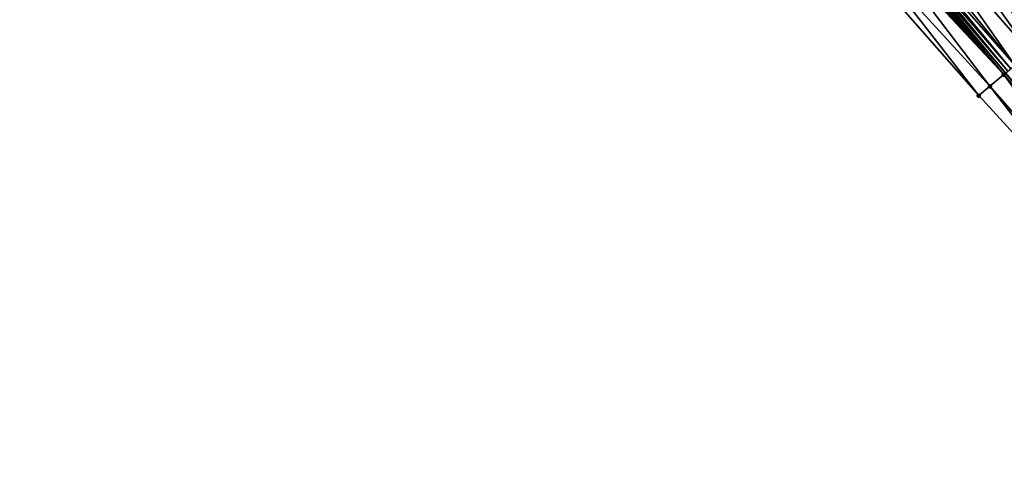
# Model space of a CAD drawing. Header units: feet. Extents: x 2004186 to 2014793, y 836912 to 864902.
# Tile 457 of 656: x 2007798 to 2007906, y 851328 to 851379. Entities that reach past the tile are written whole.
import ezdxf

# ---------------------------------------------------------------- set-up
doc = ezdxf.new("R2010")
doc.units = ezdxf.units.FT
doc.header["$LTSCALE"] = 100
doc.header["$MEASUREMENT"] = 0
for name, color, linetype, lineweight in [('EP_Travel Lane', 5, 'Continuous', 40), ('Road Shots', 4, 'Continuous', 200), ('Road X-Section', 30, 'Continuous', 13)]:
    doc.layers.add(name, color=color, linetype=linetype, lineweight=lineweight)
doc.layers.add('I-77 SB_MM21-27-Surface-Border', color=7, linetype='Continuous')
doc.layers.add('I-77 SB_MM21-27-Surface-TIN', color=7, linetype='Continuous')

msp = doc.modelspace()

# ---------------------------------------------------------------- linework, layer by layer
at = {"layer": 'EP_Travel Lane'}
msp.add_polyline3d([(2007944.582377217, 851327.5398192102, 432.6646370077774), (2007931.693373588, 851342.8324716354, 432.7575893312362), (2007918.804311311, 851358.1251936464, 432.8276804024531), (2007905.915271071, 851373.4178895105, 432.9063615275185), (2007893.026182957, 851388.7106421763, 432.9663860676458), (2007880.13716598, 851404.0033104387, 433.0541352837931), (2007867.248110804, 851419.296024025, 433.1269895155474), (2007854.36051327, 851434.606246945, 433.2021703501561), (2007841.501668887, 851449.9243548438, 433.2782404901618), (2007828.642855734, 851465.2424255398, 433.3669075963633), (2007815.784082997, 851480.56044809, 433.4719377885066), (2007802.925207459, 851495.878593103, 433.5353910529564), (2007790.066345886, 851511.1967214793, 433.6044843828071), (2007777.207489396, 851526.5148438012, 433.675666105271), (2007764.348645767, 851541.832950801, 433.7520069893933), (2007751.491628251, 851557.1347434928, 433.8221837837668), (2007738.599280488, 851572.4246686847, 433.8977102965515)], dxfattribs=at)
at = {"layer": 'I-77 SB_MM21-27-Surface-Border', "color": 3, "linetype": 'ByBlock', "lineweight": -2}
msp.add_polyline3d([(2007943.161217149, 851326.3435795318, 432.5948221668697), (2007928.902533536, 851340.4834130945, 432.6035310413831), (2007916.479969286, 851356.168777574, 432.7013596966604), (2007902.986319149, 851370.9526016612, 432.740860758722), (2007889.798714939, 851385.9939833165, 432.8053747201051), (2007876.611148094, 851401.0353205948, 432.8844560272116), (2007863.576594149, 851416.20544861, 432.9721088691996), (2007850.688726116, 851431.5217712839, 433.0394156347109), (2007837.669385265, 851446.7051137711, 433.096581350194), (2007824.803240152, 851462.0170295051, 433.1840733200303), (2007812.243435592, 851477.5861523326, 433.3117517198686), (2007799.224164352, 851492.7694119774, 433.39704187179), (2007786.664291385, 851508.3386162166, 433.4970630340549), (2007774.257467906, 851524.0365677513, 433.5683764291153), (2007761.391244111, 851539.3485771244, 433.6240613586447), (2007748.533134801, 851554.6438191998, 433.6980533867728), (2007735.956018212, 851570.1990990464, 433.7983532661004)], dxfattribs=at)
at = {"layer": 'I-77 SB_MM21-27-Surface-TIN', "color": 128, "linetype": 'ByBlock', "lineweight": -2}
for points in [[(2007912.013597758, 851378.5518281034, 433.0588051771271), (2007900.203006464, 851394.752448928, 433.1602754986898), (2007898.214006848, 851393.0779697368, 433.1143139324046)], [(2007913.237609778, 851379.5822622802, 433.0918700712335), (2007900.203006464, 851394.752448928, 433.1602754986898), (2007912.013597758, 851378.5518281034, 433.0588051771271)], [(2007910.483605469, 851377.2637583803, 433.0263415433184), (2007897.755001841, 851392.6915575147, 433.1017196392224), (2007896.989998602, 851392.0475310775, 433.0827216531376)], [(2007910.483605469, 851377.2637583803, 433.0263415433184), (2007898.214006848, 851393.0779697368, 433.1143139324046), (2007897.755001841, 851392.6915575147, 433.1017196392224)], [(2007912.013597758, 851378.5518281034, 433.0588051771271), (2007898.214006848, 851393.0779697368, 433.1143139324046), (2007911.554597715, 851378.1654099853, 433.0481469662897)], [(2007911.554597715, 851378.1654099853, 433.0481469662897), (2007898.214006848, 851393.0779697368, 433.1143139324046), (2007910.483605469, 851377.2637583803, 433.0263415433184)], [(2007908.647593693, 851375.7180996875, 432.9791833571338), (2007896.989998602, 851392.0475310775, 433.0827216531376), (2007895.459989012, 851390.7594819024, 433.0435107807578)], [(2007910.483605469, 851377.2637583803, 433.0263415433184), (2007896.989998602, 851392.0475310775, 433.0827216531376), (2007909.565591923, 851376.4909381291, 432.9997755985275)], [(2007909.565591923, 851376.4909381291, 432.9997755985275), (2007896.989998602, 851392.0475310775, 433.0827216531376), (2007908.647593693, 851375.7180996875, 432.9791833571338)], [(2007906.964609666, 851374.3012140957, 432.9463948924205), (2007895.459989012, 851390.7594819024, 433.0435107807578), (2007894.389007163, 851389.857817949, 433.025761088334)], [(2007908.647593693, 851375.7180996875, 432.9791833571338), (2007895.459989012, 851390.7594819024, 433.0435107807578), (2007906.964609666, 851374.3012140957, 432.9463948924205)], [(2007906.964609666, 851374.3012140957, 432.9463948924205), (2007894.389007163, 851389.857817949, 433.025761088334), (2007893.777003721, 851389.342597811, 433.0102304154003)], [(2007905.740554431, 851373.2708312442, 432.8964748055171), (2007892.705893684, 851388.4410861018, 432.9424838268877), (2007892.552893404, 851388.3122803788, 432.9388272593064)], [(2007905.740554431, 851373.2708312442, 432.8964748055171), (2007892.858910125, 851388.5698726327, 432.952443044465), (2007892.705893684, 851388.4410861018, 432.9424838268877)], [(2007905.740554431, 851373.2708312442, 432.8964748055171), (2007893.026182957, 851388.7106421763, 432.9663860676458), (2007892.858910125, 851388.5698726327, 432.952443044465)], [(2007893.164957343, 851388.8274286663, 432.9779536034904), (2007893.026182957, 851388.7106421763, 432.9663860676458), (2007905.915271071, 851373.4178895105, 432.9063615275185)], [(2007905.740554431, 851373.2708312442, 432.8964748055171), (2007905.915271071, 851373.4178895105, 432.9063615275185), (2007893.026182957, 851388.7106421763, 432.9663860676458)], [(2007906.199593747, 851373.6572027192, 432.9224505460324), (2007893.470991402, 851389.0850003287, 432.9983316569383), (2007893.164957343, 851388.8274286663, 432.9779536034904)], [(2007906.199593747, 851373.6572027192, 432.9224505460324), (2007893.164957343, 851388.8274286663, 432.9779536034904), (2007905.915271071, 851373.4178895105, 432.9063615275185)], [(2007906.505610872, 851373.914794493, 432.9362242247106), (2007893.777003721, 851389.342597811, 433.0102304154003), (2007893.470991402, 851389.0850003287, 432.9983316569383)], [(2007906.505610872, 851373.914794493, 432.9362242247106), (2007893.470991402, 851389.0850003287, 432.9983316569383), (2007906.199593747, 851373.6572027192, 432.9224505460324)], [(2007906.964609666, 851374.3012140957, 432.9463948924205), (2007893.777003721, 851389.342597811, 433.0102304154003), (2007906.505610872, 851373.914794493, 432.9362242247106)], [(2007904.210436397, 851371.9829108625, 432.81496748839), (2007892.093895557, 851387.9258596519, 432.9290259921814), (2007890.716798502, 851386.7667204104, 432.8592489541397)], [(2007905.740554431, 851373.2708312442, 432.8964748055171), (2007892.246903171, 851388.0546566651, 432.9355428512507), (2007892.093895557, 851387.9258596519, 432.9290259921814)], [(2007905.740554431, 851373.2708312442, 432.8964748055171), (2007892.093895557, 851387.9258596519, 432.9290259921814), (2007904.210436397, 851371.9829108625, 432.81496748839)], [(2007905.740554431, 851373.2708312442, 432.8964748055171), (2007892.399903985, 851388.1834617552, 432.9394072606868), (2007892.246903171, 851388.0546566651, 432.9355428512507)], [(2007905.740554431, 851373.2708312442, 432.8964748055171), (2007892.552893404, 851388.3122803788, 432.9388272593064), (2007892.399903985, 851388.1834617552, 432.9394072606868)], [(2007902.986319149, 851370.9526016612, 432.740860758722), (2007890.716798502, 851386.7667204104, 432.8592489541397), (2007889.798714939, 851385.9939833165, 432.8053747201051)], [(2007904.210436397, 851371.9829108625, 432.81496748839), (2007890.716798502, 851386.7667204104, 432.8592489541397), (2007902.986319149, 851370.9526016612, 432.740860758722)], [(2007905.740554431, 851373.2708312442, 432.8964748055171), (2007904.210436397, 851371.9829108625, 432.81496748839), (2007917.398051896, 851356.9415157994, 432.7548628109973)], [(2007905.740554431, 851373.2708312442, 432.8964748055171), (2007918.622138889, 851357.9718609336, 432.8171692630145), (2007905.915271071, 851373.4178895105, 432.9063615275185)], [(2007905.740554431, 851373.2708312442, 432.8964748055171), (2007917.398051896, 851356.9415157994, 432.7548628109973), (2007918.622138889, 851357.9718609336, 432.8171692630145)], [(2007904.210436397, 851371.9829108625, 432.81496748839), (2007902.986319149, 851370.9526016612, 432.740860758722), (2007916.479969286, 851356.168777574, 432.7013596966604)], [(2007904.210436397, 851371.9829108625, 432.81496748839), (2007916.479969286, 851356.168777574, 432.7013596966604), (2007917.398051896, 851356.9415157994, 432.7548628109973)]]:
    msp.add_3dface(points, dxfattribs=at)
at = {"layer": 'Road Shots', "lineweight": 100}
for p in [(2007905.740554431, 851373.2708312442, 432.8964748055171), (2007904.210436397, 851371.9829108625, 432.81496748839), (2007902.986319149, 851370.9526016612, 432.740860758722)]:
    msp.add_point(p, dxfattribs=at)
at = {"layer": 'Road X-Section', "extrusion": (-0.6440791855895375, 0.7649484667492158, 0.003980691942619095), "elevation": -641991.89273572, "flags": 128}
msp.add_lwpolyline([(-2084309.134503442, 2988.336491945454), (-2084310.734503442, 2988.410599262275), (-2084312.734503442, 2988.492107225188), (-2084313.334503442, 2988.518083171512), (-2084313.734503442, 2988.531856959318), (-2084314.334503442, 2988.542027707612), (-2084316.534503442, 2988.574816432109), (-2084317.734503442, 2988.595408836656), (-2084318.934503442, 2988.62197499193), (-2084320.334503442, 2988.643780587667), (-2084320.934503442, 2988.65443888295), (-2084322.534503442, 2988.687504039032), (-2084324.134503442, 2988.713671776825), (-2084324.734503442, 2988.719430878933), (-2084325.134503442, 2988.7187501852), (-2084326.134503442, 2988.705117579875), (-2084327.934503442, 2988.669665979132), (-2084328.534503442, 2988.66092127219), (-2084330.734503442, 2988.642098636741), (-2084332.334503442, 2988.616394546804), (-2084333.134503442, 2988.609801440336), (-2084333.734503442, 2988.60407734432), (-2084335.334503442, 2988.579801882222), (-2084336.134503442, 2988.563296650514), (-2084336.534503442, 2988.55011229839), (-2084336.934503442, 2988.531326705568), (-2084337.134503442, 2988.523687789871), (-2084337.734503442, 2988.509323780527), (-2084337.934503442, 2988.500780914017), (-2084338.334503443, 2988.475305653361), (-2084339.134503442, 2988.419389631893), (-2084340.134503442, 2988.351083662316)], dxfattribs=at)

doc.saveas('drawing.dxf')
